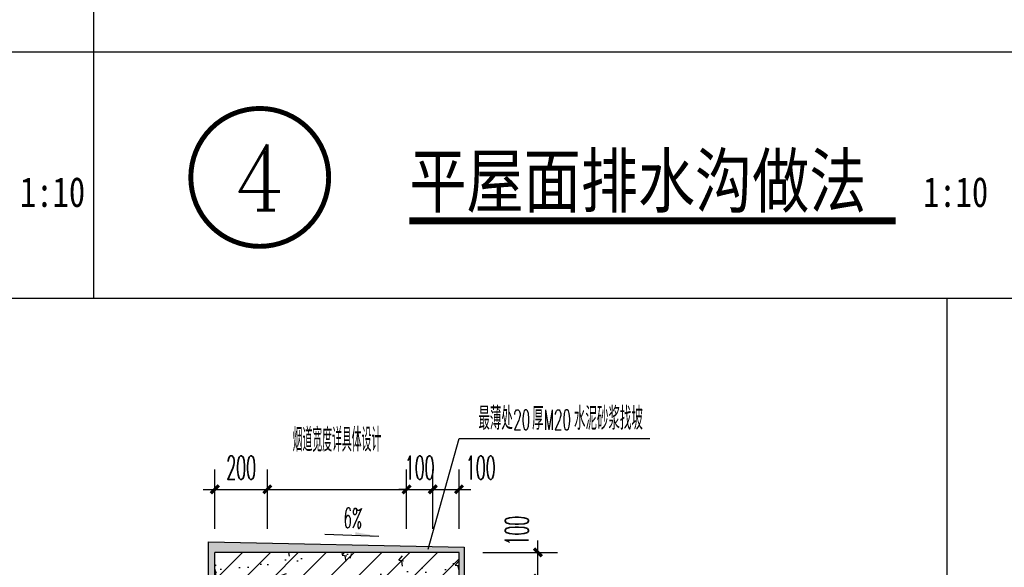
# Model space of a CAD drawing. Extents: x 1779708 to 7299578, y -1121471 to 88434.
# Tile 942 of 1056: x 6942575 to 6943575, y -939442 to -938887. Entities that reach past the tile are written whole.
import ezdxf
from ezdxf.enums import TextEntityAlignment as Align

# ---------------------------------------------------------------- set-up
doc = ezdxf.new("R2010")
doc.units = 0
doc.header["$LTSCALE"] = 1000
doc.header["$MEASUREMENT"] = 0
doc.layers.get('0').update_dxf_attribs({"linetype": 'CONTINUOUS'})
doc.layers.get('Defpoints').update_dxf_attribs({"linetype": 'CONTINUOUS'})
for name, color, linetype in [('DIM_IDEN', 3, 'CONTINUOUS'), ('DIM_LEAD', 3, 'CONTINUOUS'), ('DIM_SYMB', 3, 'CONTINUOUS'), ('PUB_DIM', 3, 'CONTINUOUS'), ('PUB_HATCH', 8, 'CONTINUOUS'), ('PUB_TEXT', 7, 'CONTINUOUS'), ('SURFACE', 6, 'CONTINUOUS'), ('WALL', 255, 'CONTINUOUS')]:
    doc.layers.add(name, color=color, linetype=linetype)
doc.styles.add('_TCH_DIM', font='SIMPLEX.shx', dxfattribs={"width": 0.7, "bigfont": 'GBCBIG.shx'})
doc.styles.add('_TCH_DIM_T3', font='SIMPLEX.shx', dxfattribs={"width": 0.4941176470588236, "bigfont": 'GBCBIG.shx'})
doc.styles.add('_TCH_LABEL', font='COMPLEX', dxfattribs={"bigfont": 'GBCBIG'})
doc.styles.add('宋体', font='txt', dxfattribs={"width": 0.8})
doc.dimstyles.new('_TCH_ARCH&&30', dxfattribs={"dimtxt": 89.25, "dimasz": 30, "dimexe": 75, "dimexo": 90, "dimgap": 37.87500000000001, "dimtad": 1, "dimdec": 0, "dimzin": 0, "dimdsep": 46, "dimtxsty": '_TCH_DIM_T3', "dimblk": 'ARCHTICK', "dimcen": 0.09, "dimdle": 45, "dimclrt": 7, "dimazin": 2, "dimtfac": 1, "dimtdec": 0, "dimtix": 1, "dimtmove": 2, "dimatfit": 3, "dimfxl": 250, "dimtolj": 1, "dimtzin": 0, "dimarcsym": 0})

# ---------------------------------------------------------------- blocks, each defined once
blk = doc.blocks.new('_ArchTick')
at = {"color": 0, "linetype": 'ByBlock', "const_width": 0.4}
blk.add_lwpolyline([(-0.5, -0.5), (0.5, 0.5)], dxfattribs=at)
blk = doc.blocks.new('*D6926')
at = {"layer": 'Defpoints', "color": 0, "transparency": 16777216}
for p in [(-483.7585280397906, 4189.164565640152), (-583.7585280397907, 3949.164565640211), (-483.7585280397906, 3949.164565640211)]:
    blk.add_point(p, dxfattribs=at)
at = {"layer": 'PUB_DIM', "color": 0, "lineweight": -2, "transparency": 16777216}
for p, q in [((-583.7585280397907, 4039.164565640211), (-583.7585280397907, 4264.164565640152)), ((-483.7585280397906, 4039.164565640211), (-483.7585280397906, 4264.164565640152)), ((-628.7585280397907, 4189.164565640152), (-438.7585280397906, 4189.164565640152))]:
    blk.add_line(p, q, dxfattribs=at)
at = {"layer": 'PUB_DIM', "color": 0, "lineweight": -2, "transparency": 16777216, "xscale": 30, "yscale": 30, "zscale": 30, "rotation": 180}
blk.add_blockref('_ArchTick', (-583.7585280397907, 4189.164565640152), dxfattribs=at)
at = {"layer": 'PUB_DIM', "color": 0, "lineweight": -2, "transparency": 16777216, "xscale": 30, "yscale": 30, "zscale": 30}
blk.add_blockref('_ArchTick', (-483.7585280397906, 4189.164565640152), dxfattribs=at)
at = {"layer": 'PUB_DIM', "color": 7, "transparency": 16777216, "insert": (-401.2585280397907, 4271.664565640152), "char_height": 89.25, "attachment_point": 5, "style": '_TCH_DIM_T3'}
blk.add_mtext('\\A1;100', dxfattribs=at)
blk = doc.blocks.new('*D6927')
at = {"layer": 'Defpoints', "color": 0, "transparency": 16777216}
for p in [(-583.7585280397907, 4189.164565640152), (-683.7585280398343, 3949.164565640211), (-583.7585280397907, 3949.164565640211)]:
    blk.add_point(p, dxfattribs=at)
at = {"layer": 'PUB_DIM', "color": 0, "lineweight": -2, "transparency": 16777216}
for p, q in [((-683.7585280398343, 4039.164565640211), (-683.7585280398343, 4264.164565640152)), ((-583.7585280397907, 4039.164565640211), (-583.7585280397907, 4264.164565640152)), ((-683.7585280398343, 4189.164565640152), (-713.7585280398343, 4189.164565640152)), ((-683.7585280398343, 4189.164565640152), (-583.7585280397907, 4189.164565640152)), ((-583.7585280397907, 4189.164565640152), (-553.7585280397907, 4189.164565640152))]:
    blk.add_line(p, q, dxfattribs=at)
at = {"layer": 'PUB_DIM', "color": 0, "lineweight": -2, "transparency": 16777216, "xscale": 30, "yscale": 30, "zscale": 30}
blk.add_blockref('_ArchTick', (-683.7585280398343, 4189.164565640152), dxfattribs=at)
at = {"layer": 'PUB_DIM', "color": 0, "lineweight": -2, "transparency": 16777216, "xscale": 30, "yscale": 30, "zscale": 30, "rotation": 180}
blk.add_blockref('_ArchTick', (-583.7585280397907, 4189.164565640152), dxfattribs=at)
at = {"layer": 'PUB_DIM', "color": 7, "transparency": 16777216, "insert": (-633.7585280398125, 4271.664565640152), "char_height": 89.25, "attachment_point": 5, "style": '_TCH_DIM_T3'}
blk.add_mtext('\\A1;100', dxfattribs=at)
blk = doc.blocks.new('*D6928')
at = {"layer": 'Defpoints', "color": 0, "transparency": 16777216}
for p in [(-683.7585280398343, 4189.164565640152), (-1213.758528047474, 3949.164565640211), (-683.7585280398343, 3949.164565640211)]:
    blk.add_point(p, dxfattribs=at)
at = {"layer": 'PUB_DIM', "color": 0, "lineweight": -2, "transparency": 16777216}
for p, q in [((-1213.758528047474, 4039.164565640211), (-1213.758528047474, 4264.164565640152)), ((-683.7585280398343, 4039.164565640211), (-683.7585280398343, 4264.164565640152)), ((-1258.758528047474, 4189.164565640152), (-638.7585280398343, 4189.164565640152))]:
    blk.add_line(p, q, dxfattribs=at)
at = {"layer": 'PUB_DIM', "color": 0, "lineweight": -2, "transparency": 16777216, "xscale": 30, "yscale": 30, "zscale": 30, "rotation": 180}
blk.add_blockref('_ArchTick', (-1213.758528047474, 4189.164565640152), dxfattribs=at)
at = {"layer": 'PUB_DIM', "color": 0, "lineweight": -2, "transparency": 16777216, "xscale": 30, "yscale": 30, "zscale": 30}
blk.add_blockref('_ArchTick', (-683.7585280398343, 4189.164565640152), dxfattribs=at)
at = {"layer": 'PUB_DIM', "color": 7, "transparency": 16777216, "insert": (-948.7585280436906, 4376.664565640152), "char_height": 89.25, "attachment_point": 5, "style": '_TCH_DIM_T3'}
blk.add_mtext('\\A1;烟道宽度详具体设计', dxfattribs=at)
blk = doc.blocks.new('*D6929')
at = {"layer": 'Defpoints', "color": 0, "transparency": 16777216}
for p in [(-1213.758528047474, 4189.164565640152), (-1413.758528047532, 3949.164565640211), (-1213.758528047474, 3949.164565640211)]:
    blk.add_point(p, dxfattribs=at)
at = {"layer": 'PUB_DIM', "color": 0, "lineweight": -2, "transparency": 16777216}
for p, q in [((-1413.758528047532, 4039.164565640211), (-1413.758528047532, 4264.164565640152)), ((-1213.758528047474, 4039.164565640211), (-1213.758528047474, 4264.164565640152)), ((-1458.758528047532, 4189.164565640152), (-1168.758528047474, 4189.164565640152))]:
    blk.add_line(p, q, dxfattribs=at)
at = {"layer": 'PUB_DIM', "color": 0, "lineweight": -2, "transparency": 16777216, "xscale": 30, "yscale": 30, "zscale": 30, "rotation": 180}
blk.add_blockref('_ArchTick', (-1413.758528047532, 4189.164565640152), dxfattribs=at)
at = {"layer": 'PUB_DIM', "color": 0, "lineweight": -2, "transparency": 16777216, "xscale": 30, "yscale": 30, "zscale": 30}
blk.add_blockref('_ArchTick', (-1213.758528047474, 4189.164565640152), dxfattribs=at)
at = {"layer": 'PUB_DIM', "color": 7, "transparency": 16777216, "insert": (-1313.758528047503, 4271.664565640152), "char_height": 89.25, "attachment_point": 5, "style": '_TCH_DIM_T3'}
blk.add_mtext('\\A1;200', dxfattribs=at)
blk = doc.blocks.new('*D6930')
at = {"layer": 'Defpoints', "color": 0, "transparency": 16777216}
for p in [(-483.7585280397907, 3949.164565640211), (-183.7585280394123, 3949.164565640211), (-483.7585280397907, 3849.164565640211)]:
    blk.add_point(p, dxfattribs=at)
at = {"layer": 'PUB_DIM', "color": 0, "lineweight": -2, "transparency": 16777216}
for p, q in [((-183.7585280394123, 3804.164565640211), (-183.7585280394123, 3994.164565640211)), ((-393.7585280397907, 3949.164565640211), (-108.7585280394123, 3949.164565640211)), ((-393.7585280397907, 3849.164565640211), (-108.7585280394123, 3849.164565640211))]:
    blk.add_line(p, q, dxfattribs=at)
at = {"layer": 'PUB_DIM', "color": 0, "lineweight": -2, "transparency": 16777216, "xscale": 30, "yscale": 30, "zscale": 30}
for p, rotation in [((-183.7585280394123, 3949.164565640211), 90), ((-183.7585280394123, 3849.164565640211), 270)]:
    blk.add_blockref('_ArchTick', p, dxfattribs=dict(at, rotation=rotation))
at = {"layer": 'PUB_DIM', "color": 7, "transparency": 16777216, "insert": (-263.9295278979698, 4032.044189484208), "char_height": 89.25, "attachment_point": 5, "rotation": 90, "style": '_TCH_DIM_T3'}
blk.add_mtext('\\A1;100', dxfattribs=at)
blk = doc.blocks.new('*D6931')
at = {"layer": 'Defpoints', "color": 0, "transparency": 16777216}
for p in [(-483.7585280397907, 3849.164565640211), (-183.7585280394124, 3849.164565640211), (-483.7585280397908, 3249.164565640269)]:
    blk.add_point(p, dxfattribs=at)
at = {"layer": 'PUB_DIM', "color": 0, "lineweight": -2, "transparency": 16777216}
for p, q in [((-183.7585280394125, 3204.164565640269), (-183.7585280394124, 3894.164565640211)), ((-393.7585280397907, 3849.164565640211), (-108.7585280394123, 3849.164565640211)), ((-393.7585280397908, 3249.164565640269), (-108.7585280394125, 3249.164565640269))]:
    blk.add_line(p, q, dxfattribs=at)
at = {"layer": 'PUB_DIM', "color": 0, "lineweight": -2, "transparency": 16777216, "xscale": 30, "yscale": 30, "zscale": 30}
for p, rotation in [((-183.7585280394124, 3849.164565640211), 90), ((-183.7585280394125, 3249.164565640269), 270)]:
    blk.add_blockref('_ArchTick', p, dxfattribs=dict(at, rotation=rotation))
at = {"layer": 'PUB_DIM', "color": 7, "transparency": 16777216, "insert": (-269.703840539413, 3549.16456564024), "char_height": 89.25, "attachment_point": 5, "rotation": 90, "style": '_TCH_DIM_T3'}
blk.add_mtext('\\A1;按设计通风量计算', dxfattribs=at)
blk = doc.blocks.new('YT')
at = {"layer": 'DIM_SYMB'}
blk.add_hatch(color=256, dxfattribs=at).paths.add_polyline_path([(-789.197027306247, 4010.481420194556), (-879.12741148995, 4014.020629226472), (-878.6555169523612, 4026.011347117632)])
at = {"layer": 'PUB_HATCH'}
h = blk.add_hatch(dxfattribs=at)
h.set_pattern_fill('AR-SAND', color=256, scale=5, angle=45, style=0)
h.set_pattern_definition([(82.50000000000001, (-23026.23780605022, -1269.724273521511), (-8.934533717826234, 8.368837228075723), [0, -9.65199999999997, 0, -10.79499999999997, 0, -10.31874999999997]), (52.49999999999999, (-23026.23780605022, -1269.724273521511), (-4.72527319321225, 20.61832128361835), [0, -5.207000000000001, 0, -8.6995, 0, -3.33375]), (12.5, (-23031.76066356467, -1275.247131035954), (13.95749564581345, 14.00830779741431), [0, -3.175, 0, -11.43, 0, -14.9225]), (2.499999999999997, (-23031.76066356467, -1275.247131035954), (9.557027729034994, 17.43876953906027), [0, -1.5875, 0, -7.492999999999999, 0, -8.5725])])
h.paths.add_polyline_path([(-463.7585280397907, 3969.164565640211), (-1438.624631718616, 3989.164565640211), (-1438.624631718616, 0), (-1413.758528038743, 0), (-1413.758528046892, 3949.164565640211), (-483.7585280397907, 3949.164565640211), (-483.7585280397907, 3849.164565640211), (-578.7585280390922, 3849.164565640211), (-578.7585280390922, 3829.164565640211), (-483.7585280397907, 3829.164565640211), (-463.7585280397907, 3819.164565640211)])
h = blk.add_hatch(dxfattribs=at)
h.set_pattern_fill('钢筋混凝土', color=256, scale=30, style=0)
h.set_pattern_definition([(45, (-23026.23780605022, -1269.724273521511), (-53.03300858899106, 53.03300858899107), []), (49.99999999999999, (-23026.23780605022, -1269.724273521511), (215.178054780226, -18.82564049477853), [22.5, -247.5]), (355, (-23026.23780605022, -1269.724273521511), (-41.6254000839, 225.6576401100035), [18, -198]), (100.4514, (-23008.30630205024, -1271.293075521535), (173.5528145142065, 206.8318626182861), [19.122057, -210.3426336]), (46.18420000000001, (-23026.23780605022, -1209.724273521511), (320.1723145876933, -49.65570429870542), [33.75, -371.25]), (96.6356, (-22999.55678255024, -1213.862265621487), (280.398811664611, 292.2353612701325), [28.6830864, -315.5138999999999]), (351.1842, (-23026.23780605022, -1209.724273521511), (280.3985835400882, 292.2355802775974), [27, -297]), (21, (-22996.23780605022, -1224.724273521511), (179.0721156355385, -120.7856671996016), [22.5, -247.5]), (326.0000000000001, (-22996.23780605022, -1224.724273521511), (72.99459957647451, 217.5450135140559), [18, -198]), (71.4514, (-22981.31513615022, -1234.789755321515), (252.066788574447, 96.75914901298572), [19.122057, -210.3426336]), (37.50000000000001, (-23026.23780605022, -1269.724273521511), (3.647956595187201, 99.86815614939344), [0, -195.6, 0, -201, 0, -198.75]), (7.499999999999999, (-23026.23780605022, -1269.724273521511), (78.92086123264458, 118.3235135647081), [0, -114.6, 0, -191.1, 0, -75.75]), (327.5, (-23093.13780605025, -1269.724273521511), (160.1467308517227, -6.766461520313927), [0, -75, 0, -234, 0, -310.5]), (317.5, (-23123.13780605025, -1269.724273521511), (174.9558508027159, 30.03149469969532), [0, -97.5, 0, -155.4, 0, -220.5])])
h.paths.add_polyline_path([(-1213.758528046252, 3849.164565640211), (-483.7585280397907, 3849.164565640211), (-483.7585280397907, 3949.164565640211), (-1413.758528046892, 3949.164565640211), (-1413.758528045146, 3099.164565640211), (-1213.758528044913, 3099.164565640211)])
at = {"layer": 'DIM_LEAD'}
for p, q in [((-601.1300916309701, 3962.105940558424), (-483.5405911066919, 4382.973040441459)), ((-601.1300916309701, 3962.105940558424), (-483.5405911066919, 4382.973040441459)), ((-601.1300916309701, 3962.105940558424), (-483.5405911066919, 4382.973040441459)), ((-483.5405911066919, 4382.973040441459), (242.1972591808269, 4382.973040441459))]:
    blk.add_line(p, q, dxfattribs=at)
at = {"layer": 'DIM_SYMB'}
blk.add_lwpolyline([(-994.95436316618, 4018.578997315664), (-789.197027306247, 4010.481420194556)], dxfattribs=at)
at = {"layer": 'SURFACE', "linetype": 'ByBlock'}
blk.add_line((-1438.624631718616, -0.3793764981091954, 1.450884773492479e-08), (-1438.624631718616, 3989.164565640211, 1.450884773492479e-08), dxfattribs=at)
at = {"layer": 'SURFACE', "linetype": 'ByBlock', "elevation": 1.450884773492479e-08}
blk.add_lwpolyline([(-1438.624631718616, 3989.164565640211), (-463.7585280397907, 3969.164565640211), (-463.7585280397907, 3819.164565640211), (-483.7585280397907, 3829.164565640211), (-678.7585280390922, 3829.164565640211)], dxfattribs=at)
at = {"layer": 'WALL'}
for p, q in [((-483.7585280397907, 3949.164565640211), (-1413.758528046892, 3949.164565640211)), ((-1413.758528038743, -0.3793764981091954, 1.450884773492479e-08), (-1413.758528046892, 3949.164565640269, 1.450884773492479e-08)), ((-483.7585280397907, 3849.164565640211), (-483.7585280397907, 3949.164565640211))]:
    blk.add_line(p, q, dxfattribs=at)
at = {"layer": 'PUB_TEXT', "color": 7, "style": '_TCH_DIM'}
for s, height, width, p in [('最薄处', 86.80851063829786, 0.7, (-410.3218897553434, 4415.717721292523)), ('厚', 86.80851063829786, 0.7, (-205.6197620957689, 4415.717721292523)), ('水泥砂浆找坡', 86.80851063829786, 0.7, (-46.18571954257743, 4415.717721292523)), ('20', 76.5, 0.4941176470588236, (-277.6197620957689, 4415.717721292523)), ('M20', 76.5, 0.4941176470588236, (-161.3857195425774, 4415.717721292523))]:
    blk.add_text(s, height=height, dxfattribs=dict(at, width=width)).set_placement(p)
at = {"layer": 'PUB_TEXT', "color": 7, "style": '_TCH_DIM', "width": 0.4941176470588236}
blk.add_text('6%', height=76.5, rotation=357.7462884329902, dxfattribs=at).set_placement((-925.1874785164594, 4042.854223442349))
at = {"layer": 'PUB_DIM'}
dim = blk.add_linear_dim(base=(-683.7585280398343, 4189.164565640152), p1=(-1213.758528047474, 3949.164565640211), p2=(-683.7585280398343, 3949.164565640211), angle=0, text='烟道宽度详具体设计', dimstyle='_TCH_ARCH&&30', dxfattribs=at)
dim.commit()
dim.dimension.update_dxf_attribs({"geometry": '*D6928', "text_midpoint": (-948.7585280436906, 4376.664565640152), "dimtype": 161})
for p1, p2, distance, picture, middle in [((-1413.758528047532, 3949.164565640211), (-1213.758528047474, 3949.164565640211), 239.99999999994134, '*D6929', (-1313.758528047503, 4271.664565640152)), ((-683.7585280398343, 3949.164565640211), (-583.7585280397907, 3949.164565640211), 239.9999999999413, '*D6927', (-633.7585280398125, 4271.664565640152))]:
    dim = blk.add_aligned_dim(p1=p1, p2=p2, distance=distance, dimstyle='_TCH_ARCH&&30', dxfattribs=at)
    dim.commit()
    dim.dimension.update_dxf_attribs({"geometry": picture, "text_midpoint": middle})
for base, p1, p2, angle, picture, middle in [((-483.7585280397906, 4189.164565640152), (-583.7585280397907, 3949.164565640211), (-483.7585280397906, 3949.164565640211), 0, '*D6926', (-401.2585280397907, 4271.664565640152)), ((-183.7585280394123, 3949.164565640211), (-483.7585280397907, 3849.164565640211), (-483.7585280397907, 3949.164565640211), 90, '*D6930', (-263.9295278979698, 4032.044189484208))]:
    dim = blk.add_linear_dim(base=base, p1=p1, p2=p2, angle=angle, dimstyle='_TCH_ARCH&&30', dxfattribs=at)
    dim.commit()
    dim.dimension.update_dxf_attribs({"geometry": picture, "text_midpoint": middle, "dimtype": 161})
dim = blk.add_aligned_dim(p1=(-483.7585280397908, 3249.164565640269), p2=(-483.7585280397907, 3849.164565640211), distance=-300.0000000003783, text='按设计通风量计算', dimstyle='_TCH_ARCH&&30', dxfattribs=at)
dim.commit()
dim.dimension.update_dxf_attribs({"geometry": '*D6931', "text_midpoint": (-269.703840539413, 3549.16456564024)})

msp = doc.modelspace()

# ---------------------------------------------------------------- linework, layer by layer
at = {"layer": 'DIM_IDEN', "const_width": 5}
msp.add_lwpolyline([(6942888.989708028, -939046.719984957, 1), (6942748.989708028, -939046.719984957, 1)], format="xyb", close=True, dxfattribs=at)
at = {"layer": 'DIM_SYMB', "const_width": 7}
msp.add_lwpolyline([(6942970.988547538, -939090.719984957), (6943464.650994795, -939090.719984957)], dxfattribs=at)
at = {"layer": 'PUB_HATCH'}
for p, q in [((6942650.307646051, -937372.8515226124), (6942650.307646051, -939169.2335577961)), ((6938819.166410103, -938919.2335577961), (6946179.166410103, -938919.2335577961)), ((6938819.166410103, -939169.2335577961), (6946179.166410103, -939169.2335577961)), ((6943516.861274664, -939169.2335577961), (6943516.861274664, -940839.8204937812))]:
    msp.add_line(p, q, dxfattribs=at)

# ---------------------------------------------------------------- block references
at = {"layer": 'PUB_HATCH', "xscale": 0.2666666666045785, "yscale": 0.2666666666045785, "zscale": 0.2666666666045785}
msp.add_blockref('YT', (6943150.420538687, -940480.487042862, -3.057664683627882e-09), dxfattribs=at)

# ---------------------------------------------------------------- texts
at = {"layer": 'PUB_TEXT', "color": 7, "style": '_TCH_LABEL'}
msp.add_text('4', height=66.81626448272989, dxfattribs=at).set_placement((6942793.535892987, -939080.1281171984), (6942844.443523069, -939080.1281171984), align=Align.FIT)
at = {"layer": 'PUB_TEXT', "color": 7, "style": '宋体', "width": 0.8}
for s, height, p in [('平屋面排水沟做法', 53.16455696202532, (6942970.988547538, -939076.719984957)), ('1:10', 30.37974683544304, (6942575.565465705, -939076.719984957)), ('1:10', 30.37974683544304, (6943492.650994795, -939076.719984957))]:
    msp.add_text(s, height=height, dxfattribs=at).set_placement(p)

doc.saveas('drawing.dxf')
